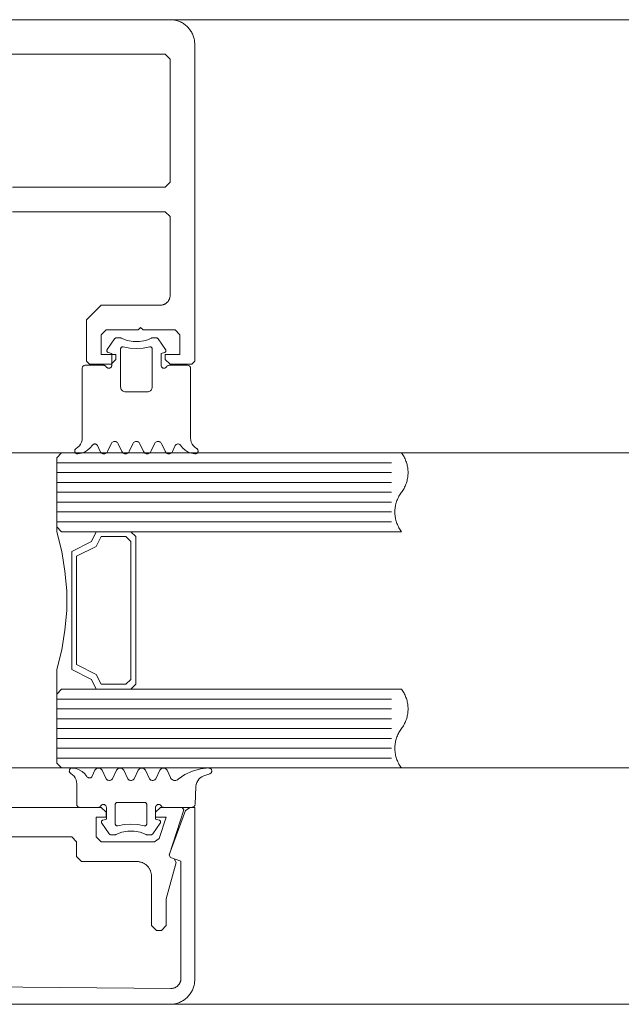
# Model space of a CAD drawing. Header units: millimetres. Extents: x -13532 to 2392, y -5241 to 5322.
# Tile 362 of 401: x -1994.52 to -1988.41, y -2000.91 to -1990.91. Entities that reach past the tile are written whole.
import ezdxf

# ---------------------------------------------------------------- set-up
doc = ezdxf.new("R2010")
doc.units = ezdxf.units.MM
doc.layers.get('0').update_dxf_attribs({"lineweight": 9, "true_color": 0x939393})
doc.layers.add('drzwi - AGP1', color=7, linetype='Continuous', lineweight=13, true_color=0x7f7f7f)
doc.layers.add('uwagi', color=7, linetype='Continuous', lineweight=50, true_color=0xf82f6b, plot=False)

# ---------------------------------------------------------------- blocks, each defined once
blk = doc.blocks.new('zw$58')
for p, q in [((6.352965, 6.757207), (6.278063, 6.650213)), ((6.870836, 6.650213), (6.795885, 6.757207)), ((6.179918, 5.673681), (6.20819, 5.613097)), ((6.2807, 5.613097), (6.3182, 5.693505)), ((6.390709, 5.693505), (6.428209, 5.613097)), ((6.50067, 5.613097), (6.53817, 5.693505)), ((6.61068, 5.693505), (6.64818, 5.613097)), ((6.72069, 5.613097), (6.75819, 5.693505)), ((6.8307, 5.693505), (6.8682, 5.613097)), ((6.940709, 5.613097), (6.968932, 5.673681)), ((5.765458, 5.500001), (9.165458, 5.500001)), ((5.765458, 5.400001), (9.165458, 5.400001)), ((5.765458, 5.300001), (9.165458, 5.300001)), ((5.765458, 5.200001), (9.165458, 5.200001)), ((5.765458, 5.100001), (9.165458, 5.100001)), ((5.765458, 5.000001), (9.165458, 5.000001)), ((5.765458, 4.900001), (9.165458, 4.900001)), ((5.765458, 3.100001), (9.165458, 3.100001)), ((5.765458, 3.000001), (9.165458, 3.000001)), ((5.765458, 2.900001), (9.165458, 2.900001)), ((5.765458, 2.800001), (9.165458, 2.800001)), ((5.765458, 2.700001), (9.165458, 2.700001)), ((5.765458, 2.600001), (9.165458, 2.600001)), ((5.765458, 2.500001), (9.165458, 2.500001)), ((6.125042, 2.31632), (6.153313, 2.376909)), ((6.225823, 2.376909), (6.263323, 2.296495)), ((6.335833, 2.296495), (6.373284, 2.376909)), ((6.445794, 2.376909), (6.483294, 2.296495)), ((6.555803, 2.296495), (6.593303, 2.376909)), ((6.665813, 2.376909), (6.703313, 2.296495)), ((6.775823, 2.296495), (6.813323, 2.376909)), ((7.319817, 2.341814), (7.257952, 2.319304)), ((7.179192, 2.212816), (7.169524, 2.028435)), ((7.17343, 2.233617), (7.17343, 2.233617)), ((7.17343, 2.138372), (7.17343, 2.138372)), ((6.36386, 2.04312), (6.36386, 2.04312)), ((6.768645, 1.995494), (6.768645, 1.995494)), ((6.768645, 1.900243), (6.768645, 1.900243)), ((6.22094, 1.852617), (6.22094, 1.852617)), ((6.298089, 1.732793), (6.223186, 1.839788)), ((6.81596, 1.839788), (6.741009, 1.732793))]:
    blk.add_line(p, q)
for points in [[(5.316062, 8.0502), (6.866666, 8.0502), (6.916666, 8.0002), (6.916666, 7.2002), (6.916571, 7.195838), (6.916285, 7.191485), (6.91581, 7.187147), (6.915147, 7.182835), (6.914296, 7.178556), (6.913259, 7.174318), (6.912038, 7.17013), (6.910635, 7.165998), (6.909054, 7.161932), (6.907297, 7.157938), (6.905367, 7.154025), (6.903269, 7.1502), (6.901005, 7.14647), (6.898581, 7.142842), (6.896001, 7.139324), (6.89327, 7.135921), (6.890394, 7.132641), (6.887377, 7.129489), (6.884225, 7.126472), (6.880945, 7.123596), (6.877542, 7.120865), (6.874024, 7.118285), (6.870396, 7.115861), (6.866666, 7.113598), (6.862841, 7.111499), (6.858928, 7.109569), (6.854934, 7.107812), (6.850868, 7.106231), (6.846737, 7.104828), (6.842548, 7.103608), (6.83831, 7.10257), (6.834031, 7.101719), (6.829719, 7.101056), (6.825382, 7.100581), (6.821028, 7.100295), (6.816666, 7.1002), (6.216666, 7.1002), (6.066666, 6.9502), (6.066666, 6.5302), (6.096666, 6.5002), (6.316666, 6.5002), (6.366666, 6.5502), (6.366666, 6.6002), (6.216666, 6.6002), (6.216666, 6.8002), (6.266666, 6.8502), (6.591666, 6.8502), (6.616666, 6.8752), (6.641666, 6.8502), (6.966666, 6.8502), (7.016666, 6.8002), (7.016666, 6.6002), (6.866666, 6.6002), (6.866666, 6.5502), (6.916666, 6.5002), (7.136666, 6.5002), (7.166666, 6.5302), (7.166666, 9.7502), (7.166428, 9.761105), (7.165715, 9.771989), (7.164527, 9.782832), (7.162868, 9.793612), (7.16074, 9.80431), (7.158147, 9.814905), (7.155095, 9.825377), (7.151589, 9.835705), (7.147636, 9.845871), (7.143243, 9.855855), (7.138419, 9.865637), (7.133172, 9.8752), (7.127514, 9.884525), (7.121454, 9.893594), (7.115004, 9.90239), (7.108177, 9.910897), (7.100985, 9.919098), (7.093443, 9.926977), (7.085564, 9.934519), (7.077363, 9.941711), (7.068856, 9.948538), (7.06006, 9.954988), (7.050991, 9.961048), (7.041666, 9.966706), (7.032103, 9.971953), (7.022321, 9.976777), (7.012337, 9.98117), (7.002171, 9.985123), (6.991842, 9.988629), (6.981371, 9.991682), (6.970776, 9.994274), (6.960078, 9.996402), (6.949298, 9.998061), (6.938455, 9.999249), (6.927571, 9.999962), (6.916666, 10.0002), (2.416666, 10.0002)], [(5.316062, 8.3002), (6.866062, 8.3002), (6.916062, 8.3502), (6.916062, 9.6002), (6.866062, 9.6502), (2.466062, 9.6502)], [(6.420685, 6.766745), (6.41746, 6.768152), (6.414092, 6.769172), (6.410628, 6.769791), (6.407116, 6.77), (6.377526, 6.77), (6.371804, 6.769445), (6.366294, 6.767809), (6.361196, 6.765153), (6.356699, 6.761573), (6.352967, 6.757202)], [(6.420692, 6.766753), (6.47998, 6.743386), (6.542587, 6.731494), (6.606312, 6.731494), (6.668919, 6.743386), (6.728207, 6.766753)], [(6.795916, 6.757225), (6.792857, 6.760918), (6.789249, 6.764077), (6.785184, 6.766621), (6.780765, 6.768485), (6.776105, 6.769621), (6.771325, 6.77), (6.741783, 6.77), (6.738269, 6.769796), (6.734803, 6.769183), (6.731432, 6.768167), (6.728204, 6.766764)], [(6.268456, 6.475009), (6.271455, 6.470724), (6.275153, 6.467025), (6.279437, 6.464025), (6.284177, 6.461814), (6.289229, 6.460459), (6.29444, 6.460003), (6.299651, 6.460458), (6.304703, 6.46181), (6.309444, 6.46402), (6.313729, 6.467019), (6.317428, 6.470717), (6.320429, 6.475001), (6.32264, 6.47974), (6.323994, 6.484792), (6.32445, 6.490001), (6.32445, 6.610003), (6.289244, 6.619426)], [(6.278065, 6.650215), (6.276323, 6.647197), (6.275132, 6.643923), (6.274526, 6.640492), (6.274525, 6.637008), (6.275128, 6.633577), (6.276318, 6.630302), (6.278057, 6.627283), (6.280294, 6.624613), (6.282961, 6.622371), (6.285975, 6.620626), (6.289247, 6.61943)], [(6.439438, 6.676828), (6.435844, 6.677415), (6.432203, 6.67734), (6.428637, 6.676605), (6.425262, 6.675236), (6.422192, 6.673277), (6.419528, 6.670794), (6.417358, 6.667869), (6.415755, 6.664598), (6.414771, 6.661091), (6.41444, 6.657463), (6.41444, 6.27), (6.415199, 6.261318), (6.417455, 6.252899), (6.421138, 6.245), (6.426138, 6.237861), (6.4323, 6.231698), (6.43944, 6.226699), (6.447339, 6.223015), (6.455757, 6.22076), (6.46444, 6.22), (6.684459, 6.22), (6.693142, 6.22076), (6.70156, 6.223015), (6.709459, 6.226699), (6.716599, 6.231698), (6.722761, 6.237861), (6.727761, 6.245), (6.731444, 6.252899), (6.7337, 6.261318), (6.734459, 6.27), (6.734459, 6.657463), (6.734128, 6.661089), (6.733144, 6.664594), (6.731541, 6.667862), (6.729371, 6.670787), (6.726707, 6.67327), (6.723636, 6.675229), (6.720261, 6.6766), (6.716693, 6.677338), (6.71305, 6.677416), (6.709454, 6.676834)], [(6.439443, 6.676829), (6.506404, 6.663984), (6.57445, 6.659679), (6.642495, 6.663984), (6.709457, 6.676829)], [(6.880431, 6.474988), (6.87743, 6.470707), (6.87373, 6.467012), (6.869445, 6.464015), (6.864705, 6.461808), (6.859654, 6.460456), (6.854445, 6.460003), (6.849235, 6.46046), (6.844185, 6.461814), (6.839446, 6.464025), (6.835163, 6.467024), (6.831466, 6.470722), (6.828468, 6.475005), (6.826258, 6.479743), (6.824905, 6.484793), (6.82445, 6.490001), (6.82445, 6.610003), (6.859606, 6.619426)], [(6.859606, 6.619418), (6.862885, 6.620607), (6.865907, 6.622349), (6.86858, 6.624588), (6.870824, 6.627259), (6.87257, 6.630279), (6.873765, 6.633556), (6.874373, 6.636991), (6.874374, 6.640479), (6.87377, 6.643915), (6.872578, 6.647193), (6.870834, 6.650215)], [(5.963608, 5.646098), (5.980964, 5.65806), (5.995959, 5.672875), (6.00813, 5.690084), (6.017102, 5.709158), (6.022599, 5.729508), (6.02445, 5.750505), (6.02445, 6.460003), (6.024905, 6.465209), (6.026258, 6.470258), (6.028466, 6.474995), (6.031463, 6.479277), (6.035158, 6.482974), (6.039439, 6.485974), (6.044175, 6.488186), (6.049223, 6.489542), (6.05443, 6.490001), (6.242467, 6.490001), (6.247679, 6.489549), (6.252734, 6.488199), (6.257477, 6.485991), (6.261765, 6.482993), (6.265467, 6.479296), (6.26847, 6.475012)], [(7.185291, 5.646098), (7.167935, 5.65806), (7.15294, 5.672875), (7.140769, 5.690084), (7.131797, 5.709158), (7.1263, 5.729508), (7.12445, 5.750505), (7.12445, 6.460003), (7.123993, 6.465215), (7.122637, 6.470268), (7.120425, 6.475009), (7.117422, 6.479294), (7.11372, 6.482992), (7.109432, 6.48599), (7.104688, 6.488199), (7.099633, 6.489549), (7.09442, 6.490001), (6.906383, 6.490001), (6.901175, 6.489542), (6.896127, 6.488185), (6.89139, 6.485973), (6.887109, 6.482972), (6.883414, 6.479274), (6.880417, 6.474991)], [(6.390679, 5.693494), (6.387195, 5.699534), (6.382716, 5.704877), (6.377377, 5.70936), (6.371341, 5.712848), (6.364791, 5.715235), (6.357926, 5.716447), (6.350955, 5.716449), (6.344089, 5.71524), (6.337538, 5.712857), (6.3315, 5.709372), (6.326159, 5.704891), (6.321677, 5.699551), (6.31819, 5.693513)], [(6.610689, 5.693513), (6.607203, 5.699551), (6.602721, 5.704891), (6.597379, 5.709372), (6.591341, 5.712857), (6.58479, 5.71524), (6.577925, 5.716449), (6.570954, 5.716447), (6.564089, 5.715235), (6.557539, 5.712848), (6.551503, 5.70936), (6.546164, 5.704877), (6.541685, 5.699534), (6.538201, 5.693494)], [(6.830711, 5.693504), (6.827224, 5.699542), (6.82274, 5.704884), (6.817397, 5.709366), (6.811356, 5.712852), (6.804802, 5.715237), (6.797932, 5.716448), (6.790957, 5.716448), (6.784088, 5.715237), (6.777533, 5.712852), (6.771492, 5.709366), (6.766149, 5.704884), (6.761666, 5.699542), (6.758178, 5.693504)], [(5.963602, 5.646108), (5.959389, 5.643225), (5.955726, 5.639671), (5.952719, 5.635547), (5.950455, 5.630974), (5.948998, 5.626082), (5.948392, 5.621015), (5.948654, 5.615918), (5.949776, 5.61094), (5.951726, 5.606224), (5.954448, 5.601906), (5.957862, 5.598112), (5.961869, 5.594951), (5.966355, 5.592516), (5.971189, 5.590876), (5.97623, 5.590078), (5.981334, 5.590147)], [(5.981334, 5.590144), (6.015944, 5.596665), (6.048873, 5.609155), (6.079101, 5.627228), (6.10569, 5.650322), (6.127816, 5.677723)], [(6.179937, 5.673687), (6.177292, 5.678255), (6.173888, 5.68229), (6.169828, 5.685666), (6.16524, 5.688278), (6.160265, 5.690045), (6.155057, 5.690913), (6.149778, 5.690855), (6.14459, 5.689873), (6.139655, 5.687997), (6.135125, 5.685285), (6.131141, 5.681821), (6.127826, 5.677713)], [(6.208178, 5.613098), (6.211666, 5.607059), (6.216149, 5.601718), (6.221492, 5.597236), (6.227533, 5.593749), (6.234088, 5.591364), (6.240957, 5.590154), (6.247932, 5.590154), (6.254802, 5.591364), (6.261356, 5.593749), (6.267397, 5.597236), (6.27274, 5.601718), (6.277224, 5.607059), (6.280711, 5.613098)], [(6.4282, 5.613089), (6.431686, 5.607052), (6.436166, 5.601713), (6.441506, 5.597233), (6.447542, 5.593748), (6.454091, 5.591364), (6.460955, 5.590153), (6.467924, 5.590153), (6.474788, 5.591364), (6.481337, 5.593748), (6.487374, 5.597233), (6.492713, 5.601713), (6.497194, 5.607052), (6.50068, 5.613089)], [(6.648168, 5.613098), (6.651656, 5.607059), (6.656139, 5.601718), (6.661483, 5.597236), (6.667523, 5.593749), (6.674078, 5.591364), (6.680947, 5.590154), (6.687923, 5.590154), (6.694792, 5.591364), (6.701346, 5.593749), (6.707387, 5.597236), (6.71273, 5.601718), (6.717214, 5.607059), (6.720701, 5.613098)], [(6.86819, 5.613089), (6.871677, 5.607051), (6.876159, 5.601711), (6.8815, 5.59723), (6.887538, 5.593745), (6.894089, 5.591362), (6.900955, 5.590153), (6.907926, 5.590154), (6.914791, 5.591367), (6.921341, 5.593754), (6.927377, 5.597242), (6.932716, 5.601725), (6.937195, 5.607068), (6.940679, 5.613107)], [(7.021021, 5.677724), (7.017707, 5.681831), (7.013724, 5.685293), (7.009197, 5.688002), (7.004266, 5.689876), (6.999082, 5.690856), (6.993807, 5.690912), (6.988604, 5.690042), (6.983634, 5.688273), (6.979051, 5.685659), (6.974996, 5.682282), (6.971596, 5.678247), (6.968956, 5.673677)], [(7.021034, 5.677723), (7.043167, 5.650315), (7.069765, 5.627216), (7.100003, 5.609142), (7.132944, 5.596654), (7.167565, 5.590139)], [(7.167564, 5.590142), (7.172663, 5.590082), (7.177698, 5.590885), (7.182524, 5.592529), (7.187002, 5.594966), (7.191003, 5.598126), (7.194411, 5.601917), (7.197128, 5.606231), (7.199075, 5.610943), (7.200196, 5.615916), (7.200458, 5.621007), (7.199855, 5.626069), (7.198403, 5.630955), (7.196144, 5.635526), (7.193144, 5.639648), (7.189489, 5.643202), (7.185286, 5.646087)], [(5.767458, 3.152001), (5.767458, 3.400001), (5.817458, 3.600001), (5.847458, 3.800001), (5.867458, 4.000001), (5.867458, 4.200001), (5.847458, 4.400001), (5.817458, 4.600001), (5.767458, 4.800001), (5.767458, 4.848001)], [(5.817458, 4.800001), (6.167458, 4.800001), (6.117458, 4.700001), (5.917458, 4.600001), (5.917458, 3.400001), (6.117458, 3.300001), (6.167458, 3.200001), (5.817458, 3.200001)], [(5.926458, 2.399859), (5.921354, 2.399928), (5.916312, 2.399131), (5.911479, 2.39749), (5.906993, 2.395054), (5.902985, 2.391893), (5.899571, 2.388099), (5.89685, 2.383781), (5.8949, 2.379064), (5.893778, 2.374085), (5.893516, 2.368987), (5.894122, 2.363919), (5.895579, 2.359028), (5.897843, 2.354453), (5.900851, 2.350329), (5.904514, 2.346775), (5.908726, 2.343892)], [(6.213592, 2.01499), (6.210589, 2.010707), (6.206887, 2.007011), (6.2026, 2.004014), (6.197857, 2.001807), (6.192803, 2.000457), (6.187591, 2.000005), (5.999553, 2.000005), (5.994347, 2.000461), (5.9893, 2.001814), (5.984563, 2.004024), (5.980282, 2.007023), (5.976587, 2.010721), (5.97359, 2.015004), (5.971381, 2.019744), (5.970028, 2.024795), (5.969573, 2.030004), (5.969573, 2.239501), (5.967722, 2.260494), (5.962225, 2.280839), (5.953254, 2.299909), (5.941084, 2.317116), (5.926092, 2.331929), (5.908738, 2.343891)], [(6.07294, 2.312277), (6.050814, 2.339678), (6.024225, 2.362773), (5.993997, 2.380845), (5.961067, 2.393336), (5.926458, 2.399856)], [(6.072951, 2.312287), (6.076266, 2.308178), (6.08025, 2.304715), (6.08478, 2.302003), (6.089714, 2.300127), (6.094902, 2.299145), (6.100181, 2.299087), (6.105388, 2.299955), (6.110363, 2.301723), (6.114951, 2.304334), (6.11901, 2.30771), (6.122414, 2.311744), (6.125059, 2.316313)], [(6.225791, 2.3769), (6.222307, 2.382939), (6.217828, 2.388282), (6.212489, 2.392765), (6.206453, 2.396253), (6.199904, 2.398639), (6.193039, 2.399852), (6.186069, 2.399854), (6.179204, 2.398645), (6.172653, 2.396262), (6.166615, 2.392777), (6.161274, 2.388296), (6.156792, 2.382956), (6.153305, 2.376918)], [(6.445802, 2.376918), (6.442315, 2.382956), (6.437833, 2.388296), (6.432492, 2.392777), (6.426454, 2.396262), (6.419903, 2.398645), (6.413038, 2.399854), (6.406068, 2.399852), (6.399203, 2.398639), (6.392654, 2.396253), (6.386618, 2.392765), (6.381279, 2.388282), (6.3768, 2.382939), (6.373316, 2.3769)], [(6.665824, 2.376909), (6.662336, 2.382948), (6.657853, 2.388289), (6.65251, 2.392771), (6.646469, 2.396257), (6.639915, 2.398642), (6.633046, 2.399853), (6.626071, 2.399853), (6.619202, 2.398642), (6.612648, 2.396257), (6.606607, 2.392771), (6.601264, 2.388289), (6.596781, 2.382948), (6.593293, 2.376909)], [(6.885801, 2.3769), (6.882317, 2.382939), (6.877838, 2.388282), (6.872499, 2.392765), (6.866463, 2.396253), (6.859914, 2.398639), (6.853049, 2.399852), (6.846078, 2.399854), (6.839213, 2.398645), (6.832662, 2.396262), (6.826625, 2.392777), (6.821284, 2.388296), (6.816802, 2.382956), (6.813315, 2.376918)], [(6.885833, 2.376909), (6.920598, 2.302269), (6.925192, 2.294389), (6.931142, 2.287474), (6.938248, 2.281755), (6.946276, 2.277423), (6.954957, 2.274621), (6.964002, 2.273442), (6.973111, 2.273927), (6.98198, 2.276059), (6.990315, 2.279766), (6.997837, 2.284926)], [(7.309075, 2.399997), (7.225042, 2.391525), (7.143634, 2.36903), (7.067174, 2.333153), (6.997843, 2.284919)], [(7.257949, 2.319293), (7.239771, 2.310898), (7.223242, 2.299597), (7.208822, 2.285706), (7.196913, 2.269612), (7.187846, 2.251761), (7.181873, 2.232653), (7.179161, 2.212817)], [(7.319817, 2.341817), (7.32458, 2.344043), (7.328882, 2.347067), (7.332589, 2.350796), (7.335588, 2.355114), (7.337787, 2.359889), (7.339119, 2.364975), (7.339543, 2.370216), (7.339045, 2.37545), (7.337641, 2.380516), (7.335374, 2.38526), (7.332314, 2.389535), (7.328554, 2.393211), (7.324211, 2.396173), (7.319417, 2.398333), (7.314319, 2.399622), (7.309075, 2.400001)], [(6.263316, 2.296488), (6.266803, 2.290452), (6.271285, 2.285112), (6.276626, 2.280633), (6.282663, 2.277149), (6.289214, 2.274766), (6.296079, 2.273557), (6.303049, 2.273559), (6.309913, 2.274771), (6.316462, 2.277157), (6.322498, 2.280645), (6.327836, 2.285127), (6.332316, 2.290469), (6.3358, 2.296507)], [(6.483284, 2.296498), (6.486772, 2.29046), (6.491256, 2.28512), (6.496599, 2.280639), (6.502639, 2.277153), (6.509193, 2.274769), (6.516061, 2.273558), (6.523036, 2.273558), (6.529904, 2.274769), (6.536458, 2.277153), (6.542499, 2.280639), (6.547842, 2.28512), (6.552325, 2.29046), (6.555813, 2.296498)], [(6.703306, 2.296488), (6.706793, 2.290452), (6.711275, 2.285112), (6.716616, 2.280633), (6.722654, 2.277149), (6.729204, 2.274766), (6.736069, 2.273557), (6.743039, 2.273559), (6.749903, 2.274771), (6.756452, 2.277157), (6.762488, 2.280645), (6.767827, 2.285127), (6.772306, 2.290469), (6.77579, 2.296507)], [(6.234368, 1.87058), (6.269573, 1.880004), (6.269573, 2.000005), (6.269117, 2.005215), (6.267762, 2.010267), (6.265551, 2.015007), (6.26255, 2.019291), (6.258851, 2.022988), (6.254565, 2.025987), (6.249824, 2.028197), (6.244771, 2.029549), (6.239561, 2.030004), (6.23435, 2.029547), (6.229298, 2.028191), (6.224558, 2.02598), (6.220274, 2.022978), (6.216577, 2.019279), (6.213578, 2.014994)], [(6.654535, 1.813178), (6.658129, 1.812591), (6.661769, 1.812666), (6.665336, 1.8134), (6.66871, 1.814769), (6.67178, 1.816727), (6.674444, 1.81921), (6.676614, 1.822134), (6.678218, 1.825404), (6.679202, 1.82891), (6.679534, 1.832537), (6.679534, 2.030004), (6.679231, 2.033474), (6.67833, 2.036839), (6.676859, 2.039997), (6.674863, 2.042852), (6.672402, 2.045317), (6.66955, 2.047317), (6.666395, 2.048792), (6.663032, 2.049697), (6.659563, 2.050005), (6.379534, 2.050005), (6.376065, 2.049697), (6.372702, 2.048792), (6.369547, 2.047317), (6.366695, 2.045317), (6.364234, 2.042852), (6.362238, 2.039997), (6.360767, 2.036839), (6.359867, 2.033474), (6.359563, 2.030004), (6.359563, 1.832537), (6.359895, 1.82891), (6.36088, 1.825404), (6.362483, 1.822134), (6.364653, 1.81921), (6.367317, 1.816727), (6.370387, 1.814769), (6.373761, 1.8134), (6.377328, 1.812666), (6.380968, 1.812591), (6.384562, 1.813178)], [(6.825517, 2.015004), (6.822519, 2.019288), (6.818824, 2.022985), (6.814543, 2.025985), (6.809807, 2.028195), (6.80476, 2.029548), (6.799554, 2.030004), (6.794348, 2.029548), (6.7893, 2.028195), (6.784564, 2.025985), (6.780284, 2.022986), (6.776588, 2.019288), (6.773591, 2.015005), (6.771382, 2.010265), (6.770029, 2.005214), (6.769573, 2.000005), (6.769573, 1.880004), (6.804729, 1.87058)], [(6.825542, 2.015011), (6.828539, 2.010729), (6.832234, 2.007032), (6.836515, 2.004032), (6.841251, 2.001821), (6.846299, 2.000465), (6.851507, 2.000005), (7.139544, 2.000005), (7.144585, 2.000427), (7.149484, 2.00169), (7.154101, 2.003759), (7.158305, 2.006573), (7.161976, 2.010053), (7.16501, 2.014101), (7.167321, 2.0186), (7.168842, 2.023424), (7.169532, 2.028435)], [(4.666666, 0.182364), (6.925329, 0.160956), (6.929718, 0.161011), (6.934101, 0.161258), (6.938468, 0.161697), (6.942812, 0.162328), (6.947123, 0.163149), (6.951395, 0.164158), (6.955619, 0.165353), (6.959785, 0.166733), (6.963888, 0.168294), (6.967917, 0.170034), (6.971867, 0.171948), (6.975729, 0.174035), (6.979495, 0.176289), (6.983159, 0.178705), (6.986714, 0.181281), (6.990152, 0.18401), (6.993466, 0.186887), (6.996652, 0.189907), (6.999702, 0.193063), (7.00261, 0.196351), (7.005371, 0.199763), (7.00798, 0.203292), (7.010432, 0.206933), (7.012721, 0.210678), (7.014844, 0.21452), (7.016796, 0.218451), (7.018574, 0.222464), (7.020174, 0.226552), (7.021593, 0.230705), (7.022829, 0.234917), (7.023878, 0.239179), (7.024739, 0.243483), (7.025411, 0.247821), (7.025892, 0.252183), (7.026181, 0.256563), (7.026277, 0.260952), (7.026277, 1.452461), (6.919826, 1.491206), (6.907872, 1.516841), (7.071754, 1.967101), (7.118738, 2), (7.166666, 2), (7.166666, 0.25), (7.166428, 0.239095), (7.165715, 0.228211), (7.164527, 0.217369), (7.162868, 0.206588), (7.16074, 0.19589), (7.158147, 0.185295), (7.155095, 0.174824), (7.151589, 0.164495), (7.147636, 0.154329), (7.143243, 0.144346), (7.138419, 0.134563), (7.133172, 0.125), (7.127514, 0.115675), (7.121454, 0.106606), (7.115004, 0.09781), (7.108177, 0.089303), (7.100985, 0.081103), (7.093443, 0.073223), (7.085564, 0.065681), (7.077363, 0.058489), (7.068856, 0.051662), (7.06006, 0.045212), (7.050991, 0.039152), (7.041666, 0.033494), (7.032103, 0.028247), (7.022321, 0.023423), (7.012337, 0.01903), (7.002171, 0.015077), (6.991842, 0.011571), (6.981371, 0.008519), (6.970776, 0.005926), (6.960078, 0.003798), (6.949298, 0.002139), (6.938455, 0.000951), (6.927571, 0.000238), (6.916666, 0), (2.416666, 0)], [(4.692637, 1.7), (5.917637, 1.7), (5.967637, 1.65), (5.967637, 1.5), (6.017637, 1.45), (6.577637, 1.45), (6.58418, 1.449857), (6.59071, 1.449429), (6.597216, 1.448717), (6.603684, 1.447721), (6.610103, 1.446445), (6.61646, 1.444889), (6.622743, 1.443058), (6.62894, 1.440954), (6.635039, 1.438582), (6.64103, 1.435946), (6.646899, 1.433052), (6.652637, 1.429904), (6.658232, 1.426509), (6.663673, 1.422873), (6.668951, 1.419003), (6.674055, 1.414907), (6.678975, 1.410592), (6.683703, 1.406066), (6.688229, 1.401339), (6.692544, 1.396418), (6.69664, 1.391314), (6.70051, 1.386037), (6.704146, 1.380595), (6.707541, 1.375), (6.710689, 1.369262), (6.713583, 1.363393), (6.716219, 1.357403), (6.718591, 1.351303), (6.720694, 1.345106), (6.722526, 1.338823), (6.724081, 1.332466), (6.725358, 1.326047), (6.726354, 1.319579), (6.727066, 1.313073), (6.727494, 1.306543), (6.727637, 1.3), (6.727637, 0.8), (6.777637, 0.75), (6.827637, 0.75), (6.877637, 0.8), (6.877637, 1.072408), (6.976615, 1.441798), (6.957863, 1.477766), (6.920819, 1.491198), (6.908608, 1.516156), (7.056666, 1.973844), (7.037637, 2), (6.817637, 2), (6.767637, 1.95), (6.767637, 1.900499), (6.875286, 1.900499), (6.805448, 1.684611), (6.757875, 1.65), (6.217637, 1.65), (6.167637, 1.7), (6.167637, 1.900499), (6.267637, 1.900499), (6.267637, 1.95), (6.217637, 2), (3.117637, 2)], [(6.234371, 1.87057), (6.231099, 1.869375), (6.228084, 1.86763), (6.225418, 1.865388), (6.223181, 1.862718), (6.221441, 1.859699), (6.220252, 1.856425), (6.219648, 1.852994), (6.21965, 1.84951), (6.220256, 1.846079), (6.221448, 1.842805), (6.223189, 1.839788)], [(6.654538, 1.813178), (6.587585, 1.826018), (6.519549, 1.830321), (6.451512, 1.826018), (6.384559, 1.813178)], [(6.81596, 1.8398), (6.817702, 1.842819), (6.818894, 1.846094), (6.819498, 1.849526), (6.819496, 1.853011), (6.818889, 1.856443), (6.817695, 1.859717), (6.815949, 1.862734), (6.813706, 1.865403), (6.811033, 1.867643), (6.808012, 1.869385), (6.804734, 1.870576)], [(6.298092, 1.732797), (6.301824, 1.728426), (6.306321, 1.724847), (6.311418, 1.722191), (6.316928, 1.720555), (6.322649, 1.72), (6.352239, 1.72), (6.355752, 1.720209), (6.359216, 1.720828), (6.362584, 1.721849), (6.36581, 1.723257)], [(6.673335, 1.723238), (6.614045, 1.746608), (6.551435, 1.758504), (6.487705, 1.758508), (6.425094, 1.74662), (6.365801, 1.723258)], [(6.673326, 1.723237), (6.676555, 1.721833), (6.679926, 1.720818), (6.683392, 1.720204), (6.686907, 1.72), (6.716448, 1.72), (6.722167, 1.720551), (6.727675, 1.722183), (6.732772, 1.724837), (6.737269, 1.728415), (6.741001, 1.732786)]]:
    blk.add_lwpolyline(points)
for points in [[(5.815458, 4.800001), (9.265458, 4.800001), (9.25848, 4.80966), (9.251851, 4.819563), (9.245581, 4.829696), (9.239677, 4.840046), (9.234147, 4.850601), (9.228997, 4.861347), (9.224235, 4.87227), (9.219866, 4.883356), (9.215897, 4.894592), (9.212331, 4.905962), (9.209174, 4.917452), (9.20643, 4.929048), (9.204102, 4.940734), (9.202194, 4.952497), (9.200706, 4.96432), (9.199643, 4.976188), (9.199004, 4.988087), (9.198791, 5.000001), (9.199004, 5.011915), (9.199643, 5.023814), (9.200706, 5.035683), (9.202194, 5.047506), (9.204102, 5.059268), (9.20643, 5.070954), (9.209174, 5.08255), (9.212331, 5.09404), (9.215897, 5.10541), (9.219866, 5.116646), (9.224235, 5.127732), (9.228997, 5.138655), (9.234147, 5.149401), (9.239677, 5.159956), (9.245581, 5.170307), (9.251851, 5.18044), (9.25848, 5.190342), (9.265458, 5.200001), (9.272436, 5.20966), (9.279064, 5.219563), (9.285335, 5.229696), (9.291239, 5.240046), (9.296769, 5.250601), (9.301918, 5.261347), (9.306681, 5.27227), (9.311049, 5.283356), (9.315019, 5.294592), (9.318584, 5.305962), (9.321741, 5.317452), (9.324485, 5.329048), (9.326813, 5.340734), (9.328722, 5.352497), (9.330209, 5.36432), (9.331273, 5.376188), (9.331911, 5.388087), (9.332124, 5.400001), (9.331911, 5.411915), (9.331273, 5.423814), (9.330209, 5.435683), (9.328722, 5.447506), (9.326813, 5.459268), (9.324485, 5.470954), (9.321741, 5.48255), (9.318584, 5.49404), (9.315019, 5.50541), (9.311049, 5.516646), (9.306681, 5.527732), (9.301918, 5.538655), (9.296769, 5.549401), (9.291239, 5.559956), (9.285335, 5.570307), (9.279064, 5.58044), (9.272436, 5.590342), (9.265458, 5.600001), (5.815458, 5.600001), (5.765458, 5.550001), (5.765458, 4.850001), (5.815458, 4.800001)], [(6.517458, 3.200001), (6.567458, 3.250001), (6.567458, 4.750001), (6.517458, 4.800001), (6.167458, 4.800001), (6.117458, 4.700001), (5.917458, 4.600001), (5.917458, 3.400001), (6.117458, 3.300001), (6.167458, 3.200001), (6.517458, 3.200001)], [(6.467458, 3.250001), (6.517458, 3.300001), (6.517458, 4.700001), (6.467458, 4.750001), (6.217458, 4.750001), (6.167458, 4.650001), (5.967458, 4.550001), (5.967458, 3.450001), (6.167458, 3.350001), (6.217458, 3.250001), (6.467458, 3.250001)], [(5.815458, 2.400001), (9.265458, 2.400001), (9.25848, 2.40966), (9.251851, 2.419563), (9.245581, 2.429696), (9.239677, 2.440046), (9.234147, 2.450601), (9.228997, 2.461347), (9.224235, 2.47227), (9.219866, 2.483356), (9.215897, 2.494592), (9.212331, 2.505962), (9.209174, 2.517452), (9.20643, 2.529048), (9.204102, 2.540734), (9.202194, 2.552497), (9.200706, 2.56432), (9.199643, 2.576188), (9.199004, 2.588087), (9.198791, 2.600001), (9.199004, 2.611915), (9.199643, 2.623814), (9.200706, 2.635683), (9.202194, 2.647506), (9.204102, 2.659268), (9.20643, 2.670954), (9.209174, 2.68255), (9.212331, 2.69404), (9.215897, 2.70541), (9.219866, 2.716646), (9.224235, 2.727732), (9.228997, 2.738655), (9.234147, 2.749401), (9.239677, 2.759956), (9.245581, 2.770307), (9.251851, 2.78044), (9.25848, 2.790342), (9.265458, 2.800001), (9.272436, 2.80966), (9.279064, 2.819563), (9.285335, 2.829696), (9.291239, 2.840046), (9.296769, 2.850601), (9.301918, 2.861347), (9.306681, 2.87227), (9.311049, 2.883356), (9.315019, 2.894592), (9.318584, 2.905962), (9.321741, 2.917452), (9.324485, 2.929048), (9.326813, 2.940734), (9.328722, 2.952497), (9.330209, 2.96432), (9.331273, 2.976188), (9.331911, 2.988087), (9.332124, 3.000001), (9.331911, 3.011915), (9.331273, 3.023814), (9.330209, 3.035683), (9.328722, 3.047506), (9.326813, 3.059268), (9.324485, 3.070954), (9.321741, 3.08255), (9.318584, 3.09404), (9.315019, 3.10541), (9.311049, 3.116646), (9.306681, 3.127732), (9.301918, 3.138655), (9.296769, 3.149401), (9.291239, 3.159956), (9.285335, 3.170307), (9.279064, 3.18044), (9.272436, 3.190342), (9.265458, 3.200001), (5.815458, 3.200001), (5.765458, 3.150001), (5.765458, 2.450001), (5.815458, 2.400001)]]:
    blk.add_lwpolyline(points, close=True)
blk = doc.blocks.new('wz1')
at = {"layer": 'drzwi - AGP1'}
for points in [[(-11179.607, 585.854), (-10335.879, 585.854)], [(-11178.458, 581.454), (-10338.669, 581.454)], [(-11178.458, 578.254), (-10339.681, 578.254)], [(-11179.607, 575.854), (-10335.729, 575.854)]]:
    blk.add_lwpolyline(points, dxfattribs=at)
blk.add_blockref('zw$58', (-11063.773, 575.854), dxfattribs=at)

msp = doc.modelspace()

# ---------------------------------------------------------------- block references
at = {"layer": 'uwagi'}
msp.add_blockref('wz1', (9063.865, -2576.7661), dxfattribs=at)

doc.saveas('drawing.dxf')
